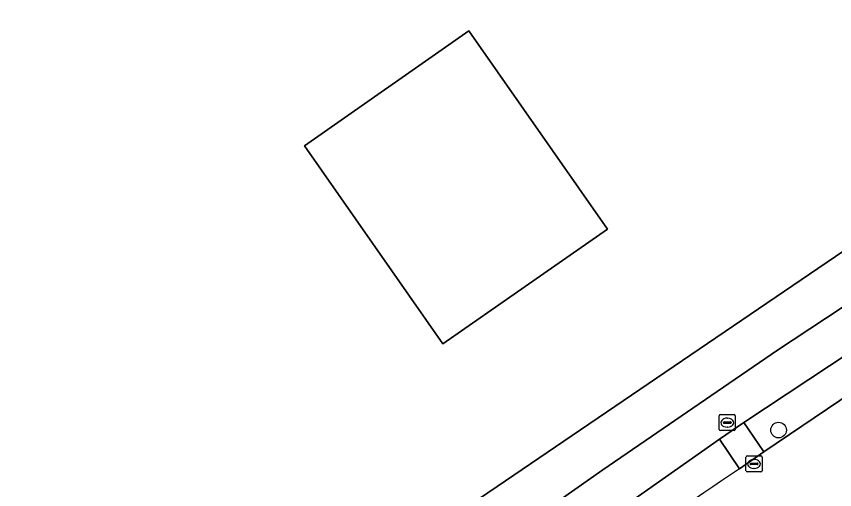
# Model space of a CAD drawing. Extents: x 156141 to 158132, y 385651 to 388333.
# Drawn here: x 157101.3 to 157152.4, y 387411.3 to 387440.9 of the extents above; entities that cross this region are included whole.
import ezdxf

# ---------------------------------------------------------------- set-up
doc = ezdxf.new("R2010")
doc.units = 0
for name, color, linetype in [('IMGEO_Berm_groen', 7, 'Continuous'), ('IMGEO_Boom', 7, 'Continuous'), ('IMGEO_Erf', 7, 'Continuous'), ('IMGEO_Fietspad_gesloten', 7, 'Continuous'), ('IMGEO_Hek', 7, 'Continuous'), ('IMGEO_Kolk', 7, 'Continuous'), ('IMGEO_Pand', 7, 'Continuous'), ('IMGEO_Rijbaan_lokaal_gesloten', 7, 'Continuous'), ('IMGEO_Rioolput', 7, 'Continuous'), ('IMGEO_Voetpad_open', 7, 'Continuous')]:
    doc.layers.add(name, color=color, linetype=linetype)

msp = doc.modelspace()

# ---------------------------------------------------------------- linework, layer by layer
at = {"layer": 'IMGEO_Berm_groen'}
for points in [[(157137.912, 387412.533), (157148.821, 387420.011), (157174.885, 387437.202), (157173.099, 387439.906), (157140.228, 387417.558), (157109.727, 387396.821), (157104.61, 387404.362), (157081.998, 387438.485), (157056.661, 387472.844), (157055.53, 387474.398), (157049.642, 387482.487), (157044.774, 387489.292), (157043.363, 387491.315), (157042.763, 387487.53), (157046.016, 387483.012), (157049.525, 387482.395), (157055.583, 387473.982), (157055.035, 387470.606), (157079.914, 387436.105), (157099.33, 387407.576), (157109.517, 387392.577), (157111.214, 387393.791), (157111.412, 387393.93), (157112.026, 387394.361)], [(157162.19, 387423.293), (157175.683, 387432.162), (157176.297, 387435.062), (157146.708, 387415.502), (157147.952, 387413.66)]]:
    msp.add_lwpolyline(points, close=True, dxfattribs=at)
msp.add_lwpolyline([(157146.436, 387412.609), (157145.187, 387414.455), (157113.657, 387392.275)], dxfattribs=at)
msp.add_arc((157623.891, 386704.776), 853.81, 124.000889, 125.434866, dxfattribs=at)
at = {"layer": 'IMGEO_Boom'}
msp.add_circle((157148.882, 387415.022), 0.489, dxfattribs=at)
at = {"layer": 'IMGEO_Erf'}
msp.add_lwpolyline([(157081.998, 387438.485), (157104.61, 387404.362), (157109.727, 387396.821), (157140.228, 387417.558), (157173.099, 387439.906), (157193.499, 387453.775), (157201.584, 387459.272), (157202.194, 387458.821), (157237.383, 387481.192), (157245.839, 387486.569), (157246.392, 387486.92), (157247.12, 387487.423), (157247.441, 387487.609), (157265.679, 387498.206), (157266.396, 387498.622), (157275.102, 387503.234), (157294.466, 387513.49), (157293.568, 387514.64), (157290.635, 387518.399), (157266.882, 387548.834)], dxfattribs=at)
msp.add_lwpolyline([(157129.542, 387439.96), (157138.191, 387427.577), (157127.918, 387420.402), (157119.27, 387432.786)], close=True, dxfattribs=at)
at = {"layer": 'IMGEO_Fietspad_gesloten'}
msp.add_lwpolyline([(157176.297, 387435.062), (157174.885, 387437.202), (157148.821, 387420.011), (157137.912, 387412.533), (157112.026, 387394.361), (157113.657, 387392.275), (157145.187, 387414.455), (157146.708, 387415.502)], close=True, dxfattribs=at)
at = {"layer": 'IMGEO_Hek'}
for points in [[(157140.228, 387417.558), (157173.099, 387439.906)], [(157109.727, 387396.821), (157140.228, 387417.558)]]:
    msp.add_lwpolyline(points, dxfattribs=at)
at = {"layer": 'IMGEO_Kolk'}
for p, q in [((157146.848, 387412.483), (157146.848, 387413.335)), ((157146.923, 387413.409), (157147.775, 387413.409)), ((157147.336, 387413.189), (157147.361, 387413.189)), ((157147.849, 387413.335), (157147.849, 387412.483)), ((157147.107, 387412.903), (157147.107, 387412.915)), ((157147.545, 387412.866), (157147.147, 387412.866)), ((157147.15, 387412.952), (157147.548, 387412.952)), ((157147.359, 387412.629), (157147.334, 387412.629)), ((157147.591, 387412.915), (157147.591, 387412.903)), ((157147.775, 387412.409), (157146.923, 387412.409))]:
    msp.add_line(p, q, dxfattribs=at)
for points in [[(157146.848, 387412.483), (157146.848, 387413.335)], [(157146.923, 387413.409), (157147.775, 387413.409)], [(157147.849, 387413.335), (157147.849, 387412.483)], [(157147.775, 387412.409), (157146.923, 387412.409)]]:
    msp.add_lwpolyline(points, dxfattribs=at)
for centre, radius, start, end in [((157146.925, 387413.333), 0.0765, 91.552, 178.448), ((157146.925, 387413.333), 0.0765, 91.552, 178.448), ((157147.773, 387413.333), 0.0765, 1.552, 88.448), ((157147.773, 387413.333), 0.0765, 1.552, 88.448), ((157146.925, 387412.485), 0.0765, 181.552, 268.448), ((157146.925, 387412.485), 0.0765, 181.552, 268.448), ((157147.147, 387412.912), 0.0403, 85.8775, 175.7526), ((157147.144, 387412.902), 0.0366, 178.938, 274.7102), ((157147.548, 387412.909), 0.043, 264.8664, 352.4533), ((157147.552, 387412.914), 0.0386, 1.7309, 96.639), ((157147.773, 387412.485), 0.0765, 271.552, 358.448), ((157147.773, 387412.485), 0.0765, 271.552, 358.448)]:
    msp.add_arc(centre, radius, start, end, dxfattribs=at)
for centre, major_axis, ratio, start_param, end_param in [((157147.335, 387412.909), (-0.387, 0.002), 0.722429, 4.712389, 7.853982), ((157147.36, 387412.909), (-0.39, 0.002), 0.717154, 1.570796, 4.712389)]:
    msp.add_ellipse(centre, major_axis=major_axis, ratio=ratio, start_param=start_param, end_param=end_param, dxfattribs=at)
at = {"layer": 'IMGEO_Pand'}
msp.add_lwpolyline([(157138.191, 387427.577), (157129.542, 387439.96), (157119.27, 387432.786), (157127.918, 387420.402)], close=True, dxfattribs=at)
at = {"layer": 'IMGEO_Rijbaan_lokaal_gesloten'}
msp.add_lwpolyline([(157229.266, 387467.349), (157215.855, 387458.646), (157199.789, 387448.095), (157197.407, 387446.531), (157181.319, 387435.867), (157175.683, 387432.162), (157162.19, 387423.293), (157147.952, 387413.66), (157146.436, 387412.609)], dxfattribs=at)
msp.add_arc((157623.891, 386704.776), 853.81, 124.000889, 125.434866, dxfattribs=at)
at = {"layer": 'IMGEO_Rioolput'}
for p, q in [((157145.177, 387415.062), (157145.177, 387415.914)), ((157145.252, 387415.988), (157146.104, 387415.988)), ((157145.665, 387415.768), (157145.69, 387415.768)), ((157146.178, 387415.914), (157146.178, 387415.062)), ((157145.436, 387415.482), (157145.436, 387415.494)), ((157145.874, 387415.445), (157145.476, 387415.445)), ((157145.479, 387415.531), (157145.877, 387415.531)), ((157145.688, 387415.208), (157145.663, 387415.208)), ((157145.92, 387415.494), (157145.92, 387415.482)), ((157146.104, 387414.988), (157145.252, 387414.988))]:
    msp.add_line(p, q, dxfattribs=at)
for points in [[(157145.177, 387415.062), (157145.177, 387415.914)], [(157145.252, 387415.988), (157146.104, 387415.988)], [(157146.178, 387415.914), (157146.178, 387415.062)], [(157146.104, 387414.988), (157145.252, 387414.988)]]:
    msp.add_lwpolyline(points, dxfattribs=at)
for centre, radius, start, end in [((157145.254, 387415.912), 0.0765, 91.552, 178.448), ((157145.254, 387415.912), 0.0765, 91.552, 178.448), ((157146.102, 387415.912), 0.0765, 1.552, 88.448), ((157146.102, 387415.912), 0.0765, 1.552, 88.448), ((157145.254, 387415.064), 0.0765, 181.552, 268.448), ((157145.254, 387415.064), 0.0765, 181.552, 268.448), ((157145.476, 387415.491), 0.0403, 85.8775, 175.7526), ((157145.473, 387415.481), 0.0366, 178.938, 274.7102), ((157145.877, 387415.488), 0.043, 264.8664, 352.4533), ((157145.881, 387415.493), 0.0386, 1.7309, 96.639), ((157146.102, 387415.064), 0.0765, 271.552, 358.448), ((157146.102, 387415.064), 0.0765, 271.552, 358.448)]:
    msp.add_arc(centre, radius, start, end, dxfattribs=at)
for centre, major_axis, ratio, start_param, end_param in [((157145.664, 387415.488), (-0.387, 0.002), 0.722429, 4.712389, 7.853982), ((157145.689, 387415.488), (-0.39, 0.002), 0.717154, 1.570796, 4.712389)]:
    msp.add_ellipse(centre, major_axis=major_axis, ratio=ratio, start_param=start_param, end_param=end_param, dxfattribs=at)
at = {"layer": 'IMGEO_Voetpad_open'}
msp.add_lwpolyline([(157146.708, 387415.502), (157145.187, 387414.455), (157146.436, 387412.609), (157147.952, 387413.66)], close=True, dxfattribs=at)

doc.saveas('drawing.dxf')
